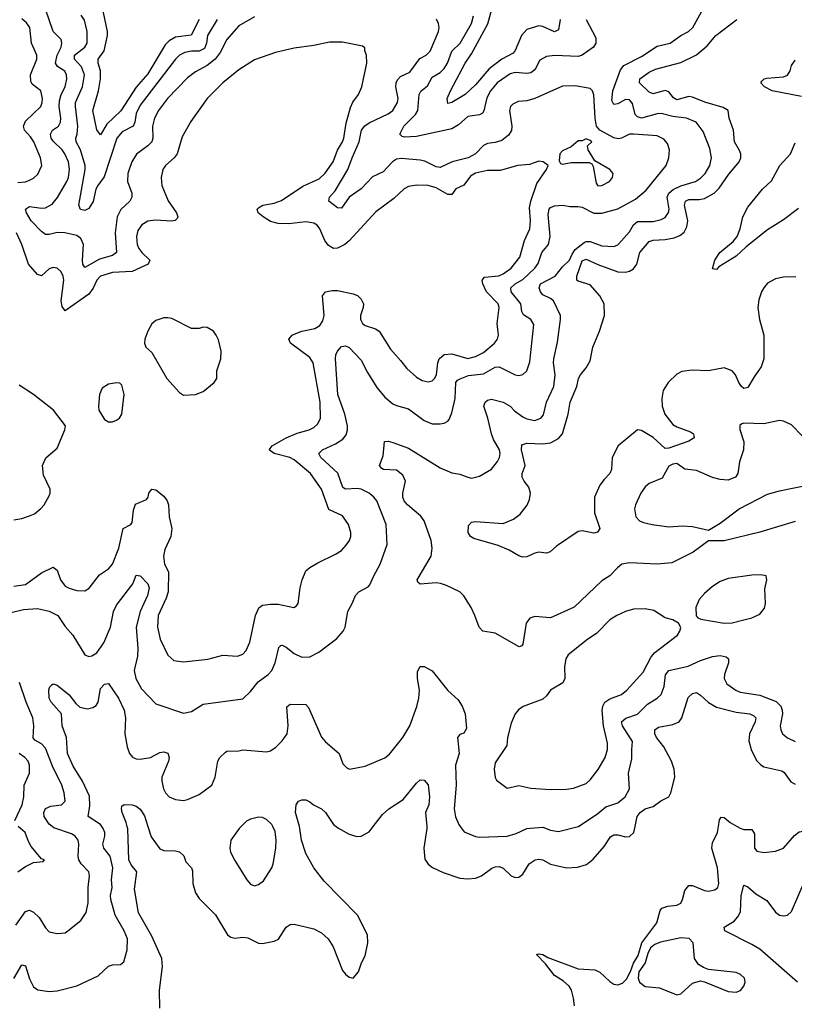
# Model space of a CAD drawing. Header units: inches. Extents: x 1834610 to 2027685, y 642842 to 774116.
# Tile 547 of 632: x 1980940 to 1984865, y 739098 to 744090. Entities that reach past the tile are written whole.
import ezdxf

# ---------------------------------------------------------------- set-up
doc = ezdxf.new("R2010")
doc.units = ezdxf.units.IN
doc.header["$MEASUREMENT"] = 0
doc.layers.add('B9783', color=7, linetype='Continuous')
doc.layers.add('B9784', color=7, linetype='Continuous')

msp = doc.modelspace()

# ---------------------------------------------------------------- linework, layer by layer
at = {"layer": 'B9783', "color": 5}
for points, elevation in [([(1980910, 739229.2), (1980950, 739298), (1980970, 739292.7), (1980990, 739227), (1981010, 739187.4), (1981032.3, 739172.3), (1981090, 739163.9), (1981130, 739167.2), (1981230, 739191.5), (1981336.9, 739243.1), (1981390, 739291.6), (1981410, 739298.3), (1981450, 739300.4), (1981466.9, 739313.1), (1981485, 739375), (1981485.4, 739430), (1981469.3, 739470), (1981423.6, 739550), (1981401.9, 739630), (1981399.9, 739650), (1981408.2, 739690), (1981404.6, 739730), (1981412.1, 739790), (1981398.1, 739850), (1981365.5, 739890), (1981361.6, 739910), (1981371, 739950), (1981370.5, 739970), (1981363.4, 739990), (1981356.3, 740000)], 440), ([(1980920.8, 739499.2), (1980970, 739568.8), (1980990, 739575.8), (1981010, 739565.5), (1981038.9, 739538.9), (1981070, 739486), (1981090, 739466), (1981130, 739457.4), (1981170, 739460.9), (1981183.6, 739470), (1981250, 739523.1), (1981276.9, 739563.1), (1981287.5, 739612.5), (1981287, 739690), (1981293.7, 739750), (1981289.8, 739770), (1981250.9, 739810.9), (1981239.5, 739830), (1981235.4, 739850), (1981239.3, 739910), (1981236.3, 739930), (1981220.8, 739950), (1981201.6, 739961.6), (1981112.8, 739992.8), (1981104.2, 740000)], 460), ([(1980930, 739770.2), (1980970, 739797.3), (1981010, 739816.4), (1981058, 739822), (1981066, 739830), (1981050, 739835.3), (1980997.9, 739897.9), (1980983.8, 739923.8), (1980968.2, 739970), (1980932.3, 740000)], 480), ([(1981650, 739078), (1981648.7, 739170), (1981663, 739290), (1981660.4, 739330), (1981610, 739443.1), (1981542.1, 739562.1), (1981521.7, 739681.6), (1981534, 739770), (1981504.7, 739804.7), (1981492.4, 739830), (1981487.8, 739987.8), (1981484.9, 740000)], 420), ([(1981589.9, 740000), (1981606.7, 739946.7), (1981650, 739887.1), (1981670, 739877.8), (1981730, 739876.3), (1981750, 739871.3), (1981771.2, 739851.2), (1981781.2, 739821.2), (1981810, 739790.4), (1981815.4, 739775.4), (1981817.2, 739710), (1981830, 739663.1), (1981850, 739635.2), (1981932.4, 739552.4), (1981993.4, 739450), (1982010, 739438.6), (1982030, 739434.3), (1982070, 739438.1), (1982095.5, 739435.5), (1982150, 739407.6), (1982170, 739406.7), (1982230, 739418.9), (1982251.6, 739428.4), (1982289.6, 739490), (1982310, 739502.4), (1982330, 739504.9), (1982430, 739481.5), (1982470, 739460.3), (1982503.1, 739430), (1982528.4, 739390), (1982575.5, 739270), (1982590, 739250.7), (1982610, 739236), (1982630, 739231), (1982656.6, 739263.4), (1982671.5, 739308.5), (1982690, 739344.7), (1982704.7, 739410), (1982702, 739450), (1982651.1, 739550), (1982482.9, 739722.9), (1982430, 739789.8), (1982390, 739863), (1982367.9, 739930), (1982360.2, 739990), (1982357.4, 740000)], 420), ([(1982062.1, 740000), (1982051.4, 739990), (1982010.2, 739930), (1982004.4, 739890), (1982008.9, 739870), (1982030, 739827.7), (1982090.3, 739730), (1982110, 739707), (1982130, 739698.7), (1982150, 739705.7), (1982175.5, 739724.5), (1982216.9, 739790), (1982224.2, 739810), (1982237.1, 739890), (1982239, 739930), (1982234.7, 739974.7), (1982222.2, 740000)], 440), ([(1982542.9, 740000), (1982552.4, 739992.4), (1982610, 739960.3), (1982649.1, 739949.1), (1982670, 739950.3), (1982710, 739972.7), (1982731.2, 740000)], 420), ([(1983002.4, 740000), (1983003.2, 739990), (1982987.7, 739890), (1982993.3, 739833.3), (1983009.3, 739809.3), (1983032.1, 739792.1), (1983085.7, 739765.7), (1983170, 739737.6), (1983210, 739734), (1983250, 739738), (1983280.5, 739750), (1983332, 739788), (1983350, 739795.9), (1983370, 739797.1), (1983390, 739788.3), (1983430, 739749.4), (1983450, 739740.9), (1983470, 739743.2), (1983490, 739758.6), (1983520.7, 739810), (1983551.2, 739831.2), (1983570, 739834.5), (1983590, 739830.2), (1983630, 739809.4), (1983710, 739789.4), (1983766.2, 739793.9), (1983812.8, 739807.2), (1983846.2, 739833.8), (1983901.2, 739898.8), (1983933, 739947), (1983950, 739957.5), (1983970, 739957.1), (1984010, 739947.1), (1984030.6, 739949.4), (1984052.2, 739970), (1984058.3, 740000)], 420), ([(1983172.7, 740000), (1983192.9, 739972.9), (1983250, 739949), (1983270, 739945.2), (1983410, 739950.2), (1983455.8, 739964.2), (1983510, 739989.2), (1983528.2, 739991.8), (1983590, 739996.9), (1983630, 739981.3), (1983670, 739974.4), (1983770, 739999.2), (1983771.2, 740000)], 440), ([(1983750.7, 739090), (1983746.6, 739130), (1983736.5, 739170), (1983724.5, 739190), (1983695.2, 739215.2), (1983650, 739244.4), (1983604.1, 739304.1), (1983558.4, 739350), (1983570, 739354.2), (1983590, 739351.4), (1983615.8, 739335.7), (1983770, 739278.6), (1983853.5, 739273.5), (1983880.3, 739260.3), (1983930, 739213.2), (1983950, 739201.1), (1983970, 739196.5), (1983994.7, 739205.3), (1984014.3, 739225.7), (1984035.8, 739264.2), (1984050, 739306.8), (1984074.5, 739345.5), (1984092.3, 739410), (1984168.3, 739511.7), (1984185.4, 739574.6), (1984193.9, 739586.1), (1984224, 739596), (1984270, 739600.7), (1984289.8, 739610.2), (1984299.3, 739630), (1984310, 739674.9), (1984330, 739700.2), (1984350, 739700.7), (1984410, 739674.5), (1984430, 739672.1), (1984461.6, 739678.4), (1984477.4, 739690), (1984482.4, 739710), (1984475.3, 739790), (1984447, 739890), (1984450, 739916.5), (1984475.8, 739970), (1984480.9, 740000)], 380), ([(1984575.7, 740000), (1984590, 739992), (1984610, 739984.2), (1984650, 739983.7), (1984663.2, 739963.2), (1984663.2, 739890), (1984675.1, 739875.1), (1984710, 739867.2), (1984770, 739875.2), (1984810, 739890.3), (1984865.9, 739954.1), (1984890, 739972.5), (1984910, 739975.3), (1984930, 739970.9), (1984970, 739952.8), (1985010, 739954.6), (1985070, 739977), (1985109.8, 740000)], 380), ([(1984880.7, 739210), (1984690, 739376.9), (1984650, 739401.5), (1984512.8, 739470), (1984509.6, 739490), (1984559.7, 739520.3), (1984578.8, 739541.2), (1984592.3, 739567.7), (1984596, 739650), (1984610, 739702.4), (1984630, 739694), (1984670, 739658.6), (1984725.3, 739625.3), (1984770, 739564.9), (1984790, 739550.4), (1984810, 739547.2), (1984830, 739550.4), (1984851.4, 739568.6), (1984947.5, 739792.4)], 360)]:
    msp.add_lwpolyline(points, dxfattribs=dict(at, elevation=elevation))
at = {"layer": 'B9783', "color": 5, "elevation": 380}
msp.add_lwpolyline([(1984290, 739435.4), (1984186.5, 739413.5), (1984158.5, 739401.5), (1984136.3, 739383.7), (1984123.4, 739356.6), (1984110, 739309.3), (1984077.6, 739262.4), (1984074, 739230), (1984080.3, 739210), (1984110, 739188.4), (1984182, 739182), (1984270, 739146.4), (1984290, 739150.6), (1984350, 739204.9), (1984390, 739216.4), (1984410, 739212.7), (1984530, 739163.9), (1984570, 739160.2), (1984591.6, 739168.4), (1984609.6, 739190), (1984615.8, 739210), (1984613.3, 739230), (1984592, 739250), (1984570, 739259.2), (1984430, 739275.4), (1984404.1, 739284.1), (1984379.8, 739299.8), (1984358.5, 739330), (1984352.1, 739410), (1984331.8, 739431.8)], close=True, dxfattribs=at)
at = {"layer": 'B9784', "color": 5}
for points, elevation in [([(1981849.2, 744090), (1981809.1, 744010.9), (1981730, 744000.7), (1981698.1, 743981.9), (1981677.6, 743962.4), (1981590, 743815.9), (1981530, 743748.4), (1981452.4, 743627.6), (1981380.6, 743559.4), (1981350, 743506.2), (1981330, 743531.8), (1981310.9, 743630), (1981338.5, 743730), (1981349.5, 743790), (1981349.1, 743830), (1981337.1, 743870), (1981337.5, 743890), (1981368.7, 743931.3), (1981385.5, 744010), (1981385, 744030), (1981358.4, 744158.4)], 420), ([(1983678.3, 744090), (1983670, 744037.6), (1983650, 744028.6), (1983590, 744055.6), (1983570, 744058.6), (1983510, 744039.5), (1983482.3, 744010), (1983450, 743932.8), (1983439.8, 743920.2), (1983382.9, 743890), (1983319.6, 743840.4), (1983250, 743759.9), (1983198, 743710), (1983130, 743669.7), (1983110, 743665.2), (1983106, 743690), (1983122.3, 743730), (1983197, 743870), (1983230, 743917.4), (1983311.8, 744068.2), (1983338.1, 744161.9)], 420), ([(1982130, 744104.4), (1982050, 744059.3), (1981989.4, 743990), (1981956.1, 743923.9), (1981930.4, 743889.6), (1981890, 743857.4), (1981830, 743825.2), (1981790, 743795.2), (1981689.4, 743690), (1981643.2, 743630), (1981622.2, 743590), (1981613.4, 743550), (1981614.6, 743490), (1981609, 743471), (1981590, 743450.7), (1981531.5, 743408.5), (1981508.3, 743370), (1981494.2, 743330), (1981488.4, 743310), (1981486.3, 743270), (1981507.5, 743210), (1981508.3, 743190), (1981497.6, 743170), (1981451.9, 743128.1), (1981434.2, 743090), (1981423.8, 743010), (1981430.7, 742909.3), (1981410, 742894.8), (1981344, 742876), (1981270, 742833.7), (1981260.6, 742850), (1981257.3, 742870), (1981262.4, 742950), (1981250, 742980.2), (1981230, 742995.8), (1981169.3, 743009.3), (1981130, 743010.8), (1981090, 743000.2), (1981070, 743000.7), (1981050, 743015.4), (1980997.9, 743070), (1980973.7, 743110), (1980969.8, 743130), (1980990, 743143.2), (1981050, 743133.6), (1981070, 743136.4), (1981104.9, 743155.1), (1981131.8, 743188.2), (1981178.5, 743270), (1981187.3, 743290), (1981192.8, 743330), (1981187.1, 743370), (1981168.8, 743410), (1981155.2, 743430), (1981110, 743473.8), (1981099.1, 743490), (1981096.1, 743510), (1981105.8, 743530), (1981136.8, 743550), (1981146.3, 743570), (1981148, 743590), (1981139.5, 743650), (1981141.5, 743678.5), (1981149.5, 743710), (1981170.4, 743750), (1981179, 743790), (1981177.3, 743810), (1981168.4, 743828.4), (1981131.8, 743851.8), (1981121.3, 743870), (1981129.1, 743910), (1981149.3, 743950), (1981154.1, 743970), (1981150.7, 743990), (1981109.9, 744029.9), (1981070, 744142.4)], 460), ([(1981940.3, 744090), (1981891, 744010), (1981887, 743970), (1981876.8, 743943.2), (1981850, 743929.6), (1981810, 743929.9), (1981777, 743923), (1981750.4, 743909.6), (1981730, 743890.5), (1981550, 743656.5), (1981530, 743613.5), (1981523.3, 743570), (1981515.1, 743550), (1981459, 743521), (1981431.5, 743490), (1981367.6, 743292.4), (1981335, 743250), (1981325.8, 743230), (1981312.7, 743167.3), (1981290, 743133.3), (1981270, 743122.5), (1981247.7, 743127.7), (1981239.5, 743150), (1981271.3, 743330), (1981271, 743350), (1981248.8, 743430), (1981226.7, 743470), (1981223.7, 743490), (1981231.2, 743510), (1981235.2, 743550), (1981223.1, 743650), (1981223.2, 743670), (1981258.7, 743750), (1981268.3, 743810), (1981253.8, 743850), (1981217.5, 743890), (1981218.1, 743910), (1981269.2, 743950), (1981281.3, 743970), (1981281.7, 744030), (1981267.8, 744087.8), (1981252.1, 744112.1)], 440), ([(1984870, 741546), (1984690, 741491.8), (1984510, 741448.5), (1984430, 741447.3), (1984352.2, 741390), (1984244.5, 741335.5), (1984170.2, 741329.8), (1984030, 741336.2), (1983991.1, 741328.9), (1983968.5, 741311.5), (1983930, 741269.7), (1983890, 741245.1), (1983750, 741112.1), (1983630, 741058), (1983550, 741064.5), (1983524.5, 741055.5), (1983507.1, 741030), (1983490, 740924), (1983484.4, 740915.6), (1983470.3, 740909.7), (1983350, 740979.8), (1983286, 740990), (1983267.8, 741010), (1983246.9, 741070), (1983226.9, 741110), (1983190, 741169.4), (1983170, 741189.3), (1983102, 741222), (1983071.8, 741231.8), (1983050, 741234.6), (1982970, 741228.9), (1982957.6, 741237.6), (1982954.3, 741250), (1983024.8, 741370), (1983030.6, 741410), (1983024.1, 741450), (1982989.4, 741550), (1982972.4, 741572.4), (1982904.9, 741630), (1982888, 741650), (1982881.2, 741670), (1982880.7, 741690), (1982894.6, 741750), (1982881.1, 741781.1), (1982850, 741806.1), (1982784, 741810), (1982774.7, 741814.7), (1982763.6, 741830), (1982781.7, 741878.3), (1982788.1, 741951.9), (1982807, 741953), (1982830, 741947.1), (1982910, 741917.8), (1983070, 741818), (1983130, 741792.6), (1983170, 741785.2), (1983210, 741770.3), (1983230, 741766.3), (1983270, 741774.9), (1983330, 741811.7), (1983360.3, 741850), (1983370.7, 741870), (1983374.2, 741890), (1983370.6, 741910), (1983341, 741961), (1983329.9, 741989.9), (1983312.3, 742070), (1983291.2, 742130), (1983298.8, 742150), (1983310, 742161.2), (1983330, 742166.2), (1983390, 742151), (1983425.7, 742130), (1983447, 742107), (1983490, 742076.5), (1983510, 742066.2), (1983550, 742058), (1983580.5, 742070), (1983593.8, 742086.2), (1983609.8, 742150), (1983646.8, 742230), (1983653.4, 742290), (1983645.3, 742350), (1983646.7, 742370), (1983664.5, 742455.5), (1983680.9, 742570), (1983679.6, 742590), (1983644.1, 742664), (1983630, 742676.3), (1983590, 742695.3), (1983578.8, 742710), (1983571.4, 742730), (1983579.3, 742750), (1983652.9, 742790), (1983690, 742836.5), (1983726.2, 742870), (1983738.6, 742901.4), (1983754.4, 742925.6), (1983799.6, 742960.4), (1983810, 742965.6), (1983830, 742965.6), (1983890, 742943.2), (1983950, 742939.3), (1983970, 742947.6), (1983990, 742968.1), (1984030, 743013.6), (1984049.9, 743050.1), (1984070, 743067.1), (1984150, 743066.8), (1984190, 743076.8), (1984210, 743087.8), (1984228.1, 743111.9), (1984230.4, 743130), (1984220.1, 743190), (1984228.8, 743211.2), (1984251.4, 743228.6), (1984290, 743247.9), (1984363.6, 743270), (1984390, 743285.6), (1984413.8, 743310), (1984436.8, 743350), (1984445.8, 743390), (1984437.4, 743437.4), (1984403.8, 743523.8), (1984368.2, 743570), (1984318.4, 743590), (1984250, 743599.4), (1984190, 743614), (1984170, 743613.2), (1984090, 743590.4), (1984070, 743596.8), (1984059, 743610), (1984044.7, 743664.7), (1984030, 743683.2), (1984010, 743685.2), (1983970, 743663.7), (1983950, 743659.8), (1983940.4, 743680.4), (1983944.9, 743730), (1983983.7, 743836.3), (1984001.9, 743858.1), (1984090, 743903.8), (1984170, 743954.8), (1984235.4, 743970), (1984290, 744009.5), (1984329.7, 744030), (1984350.8, 744050), (1984394.8, 744130)], 440), ([(1983810.2, 744090.2), (1983858.6, 743998.6), (1983858.8, 743970), (1983848.1, 743950), (1983790.2, 743910), (1983770, 743903.6), (1983650.9, 743909.1), (1983610, 743903.5), (1983575.7, 743884.3), (1983550, 743834.8), (1983530, 743820.6), (1983510, 743817.2), (1983450, 743822.6), (1983424.9, 743815.1), (1983359.8, 743770), (1983325.5, 743730), (1983306.8, 743693.2), (1983292.3, 743627.7), (1983284.4, 743615.6), (1983270, 743607.6), (1983210, 743598.3), (1983163.3, 743556.7), (1983130, 743535.7), (1982950, 743496.9), (1982890, 743494.9), (1982877.7, 743497.7), (1982865.7, 743510), (1982886.7, 743550), (1982945.8, 743610), (1982958, 743630), (1982964.7, 743710), (1982972.9, 743727.1), (1983006.2, 743753.8), (1983030, 743798.5), (1983070, 743821.9), (1983090, 743842.8), (1983107.4, 743870), (1983128.9, 743930), (1983171.4, 743970), (1983228.8, 744070), (1983238.8, 744110)], 440), ([(1980790, 741059), (1980959.8, 741099.8), (1981030, 741105), (1981090, 741091.8), (1981132.6, 741070), (1981170, 741012.9), (1981209.4, 740970), (1981269.3, 740869.3), (1981290, 740861.5), (1981305.5, 740865.5), (1981330, 740879.6), (1981365.8, 740930), (1981399.9, 741010), (1981415.7, 741090), (1981430, 741122), (1981512.6, 741230), (1981530, 741273), (1981550, 741270.4), (1981590, 741230.4), (1981596, 741210), (1981587.8, 741170), (1981549.6, 741090), (1981530.6, 741010), (1981538.4, 740901.6), (1981536.9, 740863.1), (1981520.6, 740790), (1981527.7, 740750), (1981556.7, 740696.7), (1981630, 740620.8), (1981770, 740574), (1981810, 740583.1), (1981870, 740619.6), (1982070, 740646), (1982110, 740683.7), (1982147.8, 740732.2), (1982199.8, 740770), (1982217.1, 740790), (1982234.6, 740830), (1982253.4, 740906.6), (1982263.5, 740916.5), (1982270, 740918.9), (1982290, 740909.1), (1982330, 740876.2), (1982370, 740857.5), (1982410, 740859.7), (1982455.8, 740884.1), (1982546.5, 740953.5), (1982579.6, 740990), (1982589.7, 741010.3), (1982602.6, 741090), (1982627.1, 741132.9), (1982641.7, 741170), (1982658, 741190), (1982705.2, 741214.8), (1982714.9, 741225.1), (1982733.6, 741270), (1982766.4, 741330), (1982802.6, 741430), (1982797.6, 741530), (1982749.8, 741650), (1982734, 741670), (1982710, 741688.9), (1982670, 741709.1), (1982650, 741713.2), (1982590, 741709.1), (1982577.4, 741717.4), (1982551.3, 741791.3), (1982465.7, 741870), (1982455.1, 741890), (1982475.1, 741910), (1982540, 741940), (1982577.3, 741962.7), (1982594.6, 741985.4), (1982601.6, 742010), (1982601.4, 742030), (1982586.7, 742090), (1982551.8, 742190), (1982540.3, 742370), (1982541.7, 742390), (1982550.9, 742409.1), (1982570, 742432.7), (1982590, 742435.8), (1982610, 742427.4), (1982670, 742363.5), (1982701.8, 742301.8), (1982750, 742224.9), (1982790, 742175.5), (1982830, 742143.2), (1982850, 742133.2), (1982910, 742117.8), (1982990, 742057.7), (1983030, 742041.8), (1983070, 742040.2), (1983090, 742044), (1983110, 742053.7), (1983116.8, 742063.2), (1983130, 742096.3), (1983146.7, 742170), (1983149.9, 742250.1), (1983158.4, 742261.6), (1983171.4, 742268.6), (1983214.3, 742285.7), (1983290, 742295.1), (1983350, 742327.6), (1983369.4, 742329.4), (1983450, 742290.2), (1983470, 742286.7), (1983490, 742290.3), (1983510, 742310.4), (1983525.4, 742354.6), (1983544.9, 742544.9), (1983530.8, 742570), (1983493.3, 742593.3), (1983485.2, 742610), (1983479.6, 742650), (1983431.1, 742710), (1983429.2, 742730), (1983451.4, 742750), (1983490, 742773.1), (1983549.4, 742830), (1983567, 742853), (1983586.5, 742910), (1983618.7, 742950), (1983627.1, 742990), (1983617.5, 743102.6), (1983623.1, 743130), (1983630, 743138.5), (1983650, 743145.5), (1983690, 743150.3), (1983730, 743142), (1983770, 743143.5), (1983790, 743139.1), (1983850, 743109.4), (1983890, 743108.5), (1983970, 743130.2), (1984059.7, 743180.3), (1984114.8, 743225.2), (1984215, 743350), (1984229, 743390), (1984232.3, 743430), (1984222.4, 743462.4), (1984204.3, 743484.3), (1984170, 743501.4), (1984050, 743509.1), (1984030, 743509), (1983990, 743489.9), (1983973.3, 743486.6), (1983950, 743491.6), (1983878.8, 743530), (1983862.3, 743550), (1983855.6, 743590), (1983850, 743708.7), (1983842.6, 743730), (1983830, 743740.4), (1983755.2, 743755.2), (1983690, 743752.2), (1983550, 743689.9), (1983510, 743679.1), (1983465.3, 743674.7), (1983438, 743662), (1983427.1, 743650), (1983422, 743630), (1983434.1, 743550), (1983431.4, 743528.6), (1983416.3, 743503.7), (1983382.4, 743477.6), (1983350, 743467.3), (1983310, 743462), (1983290, 743452.1), (1983249.1, 743410), (1983212.8, 743390), (1983130.7, 743369.3), (1983070, 743340.5), (1983050, 743344.2), (1982992.3, 743372.3), (1982970, 743377.6), (1982874, 743386), (1982850, 743382), (1982829.2, 743370), (1982781.4, 743318.6), (1982727.2, 743292.8), (1982670, 743232), (1982610.2, 743190), (1982570, 743134), (1982550, 743135.3), (1982505.6, 743170), (1982509.6, 743190), (1982537.9, 743222.2), (1982603.2, 743330), (1982624.1, 743390), (1982660.1, 743470), (1982671.9, 743530), (1982688.1, 743551.9), (1982710, 743567.2), (1982807.7, 743612.3), (1982830.3, 743629.7), (1982853.5, 743670), (1982857.5, 743690), (1982845.5, 743750), (1982847.3, 743770), (1982854.6, 743785.4), (1982870, 743801.8), (1982916.3, 743823.7), (1982967.6, 743892.4), (1982998.9, 743910), (1983019.8, 743930), (1983062.7, 744030), (1983065.4, 744050), (1983062, 744070), (1983051.9, 744091.9)], 460), ([(1980930, 743264), (1980970, 743268.4), (1980990, 743276.1), (1981010, 743286.5), (1981032.5, 743307.5), (1981052.7, 743350), (1981044.6, 743390), (1981011, 743470), (1980995.3, 743495.3), (1980964.7, 743530), (1980958.6, 743550), (1980970, 743575.1), (1981046.4, 743650), (1981054.4, 743670), (1981056.1, 743690), (1981046.3, 743730), (1981003.4, 743763.4), (1980995.8, 743775.8), (1980994, 743810), (1981026.3, 743890), (1981026.8, 743910), (1980999.1, 743970), (1980990.6, 744050), (1980974.6, 744074.6), (1980950, 744093.7)], 480), ([(1984873.4, 742786.6), (1984810, 742784.5), (1984770, 742776.4), (1984730, 742754.3), (1984710.3, 742730), (1984698.7, 742710), (1984685.3, 742670), (1984680.3, 742630), (1984687.9, 742570), (1984711.1, 742490), (1984710.8, 742370), (1984697, 742330), (1984660.9, 742279.1), (1984630, 742225.1), (1984610, 742219.8), (1984597.4, 742230), (1984583.2, 742250), (1984567.9, 742290), (1984550.8, 742310), (1984510, 742324.2), (1984430, 742310.5), (1984347.1, 742312.9), (1984294.3, 742305.7), (1984270, 742293.3), (1984225.3, 742250), (1984200.8, 742210), (1984193, 742170), (1984195.3, 742130), (1984208.3, 742090), (1984250, 742037.6), (1984270, 742025), (1984339.6, 741999.6), (1984354, 741990), (1984358.4, 741970), (1984330, 741953.7), (1984230, 741917.5), (1984210, 741916.5), (1984150, 741972.5), (1984090, 742007.3), (1984070, 742009.8), (1983972.9, 741930), (1983942.7, 741870), (1983938.2, 741810), (1983931.1, 741790), (1983900.8, 741759.2), (1983879.7, 741730), (1983853.2, 741670), (1983852.5, 741590), (1983879, 741510), (1983867.9, 741492.1), (1983850, 741487.1), (1983790, 741498.7), (1983770, 741495), (1983659.3, 741420.7), (1983628.3, 741391.7), (1983610, 741384.5), (1983570, 741389.7), (1983550, 741385.4), (1983510, 741367.3), (1983490, 741365.4), (1983470, 741371.1), (1983419.9, 741399.9), (1983364.3, 741424.3), (1983240.4, 741460.4), (1983224.7, 741470), (1983212.9, 741490), (1983214.8, 741525.2), (1983230, 741542), (1983250, 741545.6), (1983390, 741535.7), (1983442.8, 741557.2), (1983476.7, 741583.3), (1983510.9, 741629.1), (1983522.7, 741657.3), (1983528.1, 741690), (1983520.4, 741720.3), (1983495.9, 741750), (1983485.7, 741770), (1983486.8, 741790), (1983501.5, 741830), (1983483.4, 741910), (1983484.9, 741935.1), (1983510, 741942.5), (1983590, 741940.4), (1983630, 741944.8), (1983670, 741967.2), (1983690, 741990.3), (1983719, 742090), (1983730, 742150.4), (1983763.1, 742230), (1983771.9, 742270), (1983780.9, 742290), (1983810, 742324.4), (1983830, 742360.3), (1983844.1, 742430), (1983878.1, 742510), (1983902.8, 742590), (1983900.9, 742650), (1983880.2, 742690), (1983830, 742745.3), (1983770, 742764.1), (1983762.6, 742770), (1983763.1, 742790), (1983790, 742867.1), (1983810, 742876.2), (1983870, 742848.7), (1983970, 742812.2), (1984010, 742810.1), (1984030, 742815), (1984050, 742826.4), (1984066.8, 742850), (1984082.3, 742910), (1984130, 742965), (1984150, 742972.3), (1984210, 742974.7), (1984256.2, 742983.8), (1984284.7, 742995.3), (1984307, 743013), (1984320.9, 743039.1), (1984325.4, 743070), (1984308.8, 743150), (1984313.2, 743170), (1984330, 743178.6), (1984382.3, 743177.7), (1984410, 743182.9), (1984458.3, 743210), (1984484.3, 743235.7), (1984532.5, 743307.4), (1984571.2, 743350), (1984586, 743370), (1984593.7, 743390), (1984593.4, 743410), (1984587.2, 743427.2), (1984561.4, 743470), (1984556.9, 743530), (1984535.2, 743590), (1984529.8, 743630), (1984504.9, 743644.9), (1984412.4, 743672.4), (1984350, 743697.8), (1984330, 743699.9), (1984270, 743684.2), (1984253.1, 743693.1), (1984230, 743723.7), (1984211, 743731), (1984150, 743713.3), (1984130, 743721.8), (1984079.8, 743770), (1984083.1, 743790), (1984130, 743823.5), (1984161.2, 743838.8), (1984290, 743872.4), (1984368.9, 743911.1), (1984423.3, 743956.7), (1984466.9, 744010), (1984574.6, 744090)], 420), ([(1980910, 741217.2), (1980970, 741226.6), (1981050, 741286.4), (1981110, 741315), (1981130, 741299.3), (1981147.1, 741250), (1981170, 741218.2), (1981190, 741207.5), (1981230, 741195.8), (1981270, 741195.2), (1981292, 741208), (1981344.6, 741275.4), (1981390, 741306.5), (1981410, 741329.1), (1981442, 741410), (1981464.4, 741510), (1981503.6, 741530), (1981510, 741540.7), (1981516, 741604), (1981527, 741633), (1981582.6, 741657.4), (1981591.2, 741670), (1981595.1, 741690), (1981610, 741710.4), (1981630, 741707.2), (1981670, 741674.5), (1981687.2, 741650), (1981693.8, 741630), (1981697, 741570), (1981710.8, 741510), (1981705.1, 741470), (1981675.9, 741404), (1981668.4, 741370), (1981673.1, 741330), (1981694.5, 741290), (1981691.5, 741190), (1981682.7, 741157.3), (1981641, 741070), (1981638.1, 741010), (1981651.8, 740950), (1981690, 740868.5), (1981721.3, 740841.3), (1981770, 740833.6), (1981892.4, 740847.6), (1981970, 740867.9), (1982042.8, 740862.8), (1982070, 740874), (1982088.2, 740891.8), (1982105.6, 740934.4), (1982134.1, 741070), (1982151.1, 741108.9), (1982170, 741121), (1982210, 741126.3), (1982250, 741126.2), (1982329.6, 741110.3), (1982342.3, 741117.7), (1982351.1, 741130), (1982361.4, 741210), (1982371.9, 741250), (1982390, 741295.3), (1982410, 741312.7), (1982450, 741335.6), (1982540.5, 741379.5), (1982570, 741399.5), (1982594.2, 741425.8), (1982611.1, 741450), (1982617.6, 741470), (1982618.2, 741490), (1982605.8, 741530), (1982575, 741575), (1982507.2, 741607.2), (1982470, 741709.8), (1982412.8, 741790), (1982330, 741859), (1982309.5, 741869.5), (1982229.4, 741890), (1982204.2, 741910), (1982219.7, 741930), (1982290, 741970.6), (1982346.1, 741993.9), (1982406.3, 742010), (1982430, 742022.7), (1982450, 742041.5), (1982463.7, 742070), (1982463, 742150), (1982427.8, 742350), (1982410, 742376.5), (1982312.8, 742450), (1982303.1, 742470), (1982320.4, 742490), (1982330, 742494.8), (1982370, 742510.1), (1982436, 742524), (1982460.2, 742539.8), (1982476.5, 742563.5), (1982482.9, 742590), (1982475, 742690), (1982490, 742710.2), (1982523.2, 742716.8), (1982550, 742716.4), (1982630, 742699.5), (1982650.9, 742690.9), (1982670, 742673.8), (1982681.5, 742650), (1982680.5, 742630), (1982667.1, 742590), (1982667, 742570), (1982677.2, 742550), (1982690, 742539.8), (1982742.5, 742522.6), (1982761.7, 742510), (1982818.9, 742418.9), (1982870, 742362.9), (1982900.9, 742320.9), (1982950, 742277.6), (1982980, 742260), (1983010, 742253.7), (1983030, 742259.3), (1983041.1, 742270), (1983051.4, 742288.6), (1983058.5, 742350), (1983065.1, 742370), (1983090, 742393.3), (1983130, 742396.1), (1983210, 742372.8), (1983250, 742382.1), (1983290, 742401.9), (1983346.6, 742450), (1983361, 742470), (1983366.2, 742490), (1983360.2, 742550), (1983369.9, 742630), (1983363.7, 742650), (1983305.3, 742710), (1983285.9, 742750), (1983282.8, 742770), (1983296, 742784), (1983368.4, 742791.6), (1983390, 742800.6), (1983430, 742830.9), (1983474.8, 742885.2), (1983498.1, 742970), (1983524.3, 743030), (1983528.7, 743071.3), (1983523.9, 743136.1), (1983529.9, 743170), (1983560.6, 743259.4), (1983609.6, 743330), (1983617.2, 743350), (1983593.2, 743370), (1983570, 743371.9), (1983523.8, 743356.2), (1983464, 743350), (1983374.1, 743325.9), (1983310, 743324.7), (1983250, 743311.1), (1983223.7, 743296.3), (1983190, 743251.4), (1983150, 743232.2), (1983130, 743204), (1983110, 743202.8), (1983050, 743237.1), (1983010, 743249.9), (1982950, 743251.7), (1982910, 743243.7), (1982887.7, 743232.3), (1982836.1, 743183.9), (1982744.2, 743115.8), (1982610, 742969), (1982588, 742950), (1982550, 742931.9), (1982530, 742930.6), (1982505.1, 742945.1), (1982486.6, 742970), (1982461.4, 743030), (1982447.8, 743047.8), (1982430, 743059.1), (1982390, 743065), (1982304.4, 743055.6), (1982250, 743057.2), (1982210, 743067.3), (1982172.9, 743090), (1982148.5, 743110), (1982143.1, 743130), (1982150, 743136.1), (1982172.3, 743150), (1982230, 743160.1), (1982267.3, 743172.7), (1982374.6, 743245.4), (1982457.2, 743282.8), (1982488.1, 743311.9), (1982528.3, 743370), (1982551.1, 743428.9), (1982576.3, 743470), (1982582.9, 743490), (1982594.6, 743565.4), (1982615.4, 743644.6), (1982628, 743672), (1982657.4, 743710), (1982673.3, 743750), (1982699.5, 743870), (1982697.2, 743910), (1982688, 743932), (1982688, 743948), (1982676.4, 743956.4), (1982576.3, 743976.3), (1982510, 743976.4), (1982430, 743958.9), (1982330, 743945.5), (1982236.9, 743923.1), (1982130, 743887.1), (1982050, 743835.5), (1981969.7, 743770.3), (1981890.1, 743689.9), (1981806.5, 743573.5), (1981763.5, 743496.5), (1981737.7, 743410), (1981722.6, 743390), (1981678, 743350), (1981665.7, 743330), (1981656.8, 743290), (1981659.3, 743250), (1981692.1, 743172.1), (1981733.7, 743110), (1981742, 743090), (1981738.5, 743081.5), (1981728.2, 743071.8), (1981710.8, 743069.2), (1981627.2, 743072.8), (1981590, 743068.3), (1981558.6, 743050), (1981538.6, 743021.4), (1981531.7, 742990), (1981535.7, 742950), (1981542.8, 742930), (1981558, 742910), (1981598.8, 742870), (1981591.5, 742850), (1981510, 742813.2), (1981410, 742808), (1981350.1, 742789.9), (1981330, 742768.9), (1981311.6, 742728.4), (1981290, 742698.7), (1981170, 742614.2), (1981155.7, 742635.7), (1981150, 742665.2), (1981163, 742770), (1981160.2, 742790), (1981150, 742811.1), (1981130.4, 742830.4), (1981110, 742833.6), (1981090, 742826.6), (1981050, 742791.5), (1981030, 742797.8), (1980984.1, 742850), (1980949.9, 742949.9), (1980924.1, 743010)], 480), ([(1984901, 743701), (1984752.8, 743730), (1984713.7, 743750), (1984695.6, 743770), (1984701.3, 743778.7), (1984712.3, 743790), (1984725.8, 743794.2), (1984810, 743799.5), (1984830, 743809.4), (1984843.4, 743830), (1984850, 743857.1), (1984870, 743884.4)], 380), ([(1984886.6, 743133.4), (1984810, 743075), (1984730, 743025), (1984621.7, 742938.3), (1984570, 742890.8), (1984483, 742837), (1984470, 742824.2), (1984450, 742826), (1984462.6, 742870), (1984487.1, 742910), (1984554.7, 742965.3), (1984575.1, 742990), (1984590.7, 743029.3), (1984604.8, 743090), (1984630, 743139), (1984703.2, 743230), (1984750, 743273), (1984792.4, 743350), (1984846.3, 743410), (1984870, 743465.7)], 380), ([(1980910, 741553.6), (1980950, 741560.9), (1980990, 741574.6), (1981014.6, 741585.4), (1981047.8, 741612.2), (1981063.5, 741630), (1981090, 741676.3), (1981094.8, 741690), (1981093.5, 741710), (1981061.1, 741781.1), (1981055.6, 741830), (1981071.7, 741868.4), (1981130, 741917.1), (1981168.7, 742010), (1981172.8, 742030), (1981112, 742110), (1981010.5, 742190.5), (1980937, 742237)], 520), ([(1984961.6, 741921.6), (1984850, 742035.3), (1984810, 742055.1), (1984790, 742058.4), (1984710, 742041), (1984610, 742044.5), (1984599.1, 742040.9), (1984588.3, 742031.7), (1984588.2, 742011.8), (1984609.1, 741950), (1984607.3, 741910), (1984587.9, 741847.9), (1984578.9, 741790), (1984567.7, 741770), (1984530, 741755.3), (1984490, 741758.2), (1984450, 741769), (1984370, 741804.5), (1984310, 741812), (1984270, 741840.4), (1984250, 741836.8), (1984230, 741826.6), (1984195.1, 741764.9), (1984130, 741738), (1984110, 741722.3), (1984087.2, 741690), (1984059.5, 741630), (1984055.8, 741610), (1984062.4, 741570), (1984080.7, 741550), (1984101.3, 741541.3), (1984144.7, 741530), (1984230, 741518.5), (1984296.3, 741523.7), (1984350, 741520.2), (1984430, 741502), (1984490, 741538), (1984586, 741610), (1984730, 741684.2), (1984790, 741701.1), (1984946.9, 741733.1)], 440), ([(1983771.2, 740000), (1983870, 740065), (1983910, 740099.4), (1983970, 740120.2), (1984007.6, 740150), (1984029.8, 740190), (1984024.9, 740270), (1984042.6, 740342.6), (1984041.1, 740390), (1984045.8, 740430), (1983994.7, 740510), (1983989.2, 740530), (1984011.4, 740548.6), (1984070.3, 740569.7), (1984120.5, 740619.5), (1984169.9, 740650.1), (1984190, 740669.1), (1984205.6, 740710), (1984211.6, 740768.4), (1984229.9, 740790.1), (1984327.9, 740812.1), (1984390, 740841), (1984450, 740861.8), (1984490, 740865.8), (1984519.6, 740859.6), (1984531.4, 740850), (1984532, 740830), (1984511.8, 740770), (1984509.4, 740750), (1984523.1, 740723.1), (1984569.1, 740690), (1984590, 740680.1), (1984690, 740666.1), (1984773.1, 740633.1), (1984796.8, 740610), (1984804.1, 740590), (1984804.8, 740570), (1984794.2, 740510), (1984796.5, 740490), (1984806, 740470), (1984830, 740449), (1984870, 740430.2)], 440), ([(1981356.3, 740000), (1981349.5, 740009.5), (1981287.6, 740050), (1981296.1, 740103.9), (1981293.5, 740153.5), (1981257.4, 740230), (1981210, 740305.1), (1981181.9, 740370), (1981176.8, 740450), (1981155.9, 740510), (1981150.9, 740570), (1981099.7, 740630), (1981089.6, 740650), (1981087.7, 740692.3), (1981092.1, 740707.9), (1981102, 740718), (1981110, 740722.8), (1981130, 740715.5), (1981190, 740666.4), (1981223.8, 740623.8), (1981245.3, 740605.3), (1981283.7, 740596.3), (1981310, 740602.2), (1981327.4, 740612.6), (1981337.4, 740630), (1981350, 740698.4), (1981370, 740721.5), (1981390, 740724.9), (1981441.4, 740650), (1981470.1, 740590), (1981476.1, 740550), (1981472.5, 740470), (1981484.2, 740404.2), (1981495.8, 740370), (1981511, 740351), (1981530, 740342.8), (1981550, 740341.5), (1981602.9, 740350), (1981650, 740374.7), (1981670, 740378.8), (1981690, 740371.7), (1981696.6, 740350), (1981694, 740330), (1981660.7, 740250), (1981660.2, 740230), (1981669.2, 740190), (1981678.5, 740170), (1981698, 740150), (1981730, 740136.5), (1981770, 740132.2), (1981790, 740135.8), (1981850, 740162.4), (1981912.7, 740210), (1981929.6, 740250), (1981943.1, 740330), (1981954.3, 740350), (1981982.7, 740377.3), (1981990, 740381.3), (1982050, 740384), (1982071, 740389), (1982190, 740378.7), (1982210, 740383.1), (1982238.4, 740401.6), (1982270, 740433.4), (1982294.4, 740470), (1982299.8, 740510), (1982293.3, 740606.7), (1982310, 740619.5), (1982390, 740617.6), (1982403.5, 740603.5), (1982470, 740452.2), (1982490, 740428.8), (1982559.5, 740370), (1982578, 740318), (1982597.3, 740297.3), (1982610.5, 740290.5), (1982690, 740305.7), (1982790, 740348.5), (1982813.6, 740366.4), (1982881.5, 740450), (1982916.2, 740510), (1982951.9, 740608.1), (1982962, 740650), (1982965.3, 740690), (1982955.6, 740750), (1982955.3, 740784.7), (1982969.5, 740810.5), (1982990, 740810.4), (1983030, 740788.2), (1983109.4, 740689.4), (1983161.3, 740641.3), (1983182.6, 740610), (1983197.4, 740570), (1983203.4, 740496.6), (1983190, 740473.2), (1983170, 740465.2), (1983159.1, 740450), (1983166.2, 740370), (1983148.8, 740310), (1983151.6, 740210), (1983141.3, 740090), (1983148.7, 740048.7), (1983165.3, 740010), (1983172.7, 740000)], 440), ([(1981104.2, 740000), (1981090, 740011.8), (1981064.5, 740050), (1981061.6, 740070), (1981070, 740090.2), (1981096.9, 740103.1), (1981151.2, 740108.8), (1981170, 740128), (1981166, 740170), (1981153, 740210), (1981105.4, 740305.4), (1981070, 740396.1), (1981050, 740419.4), (1981017.1, 740437.1), (1981008.7, 740448.7), (1981011.9, 740510), (1981007.1, 740550), (1980972.6, 740630), (1980938.7, 740730)], 460), ([(1984058.3, 740000), (1984068.5, 740050), (1984083.8, 740070), (1984110, 740088.9), (1984150, 740100.7), (1984189.3, 740130), (1984229.8, 740150.2), (1984239.7, 740170), (1984259.1, 740250), (1984256.5, 740290), (1984242.3, 740330), (1984204.3, 740404.3), (1984166.5, 740450), (1984157.5, 740470), (1984157.7, 740490), (1984176.4, 740503.6), (1984250, 740517.2), (1984281.7, 740530), (1984295.2, 740550), (1984326.9, 740653.1), (1984350, 740674.7), (1984370, 740678.5), (1984390, 740666), (1984430, 740627.8), (1984470, 740603.8), (1984570, 740579.1), (1984639.1, 740570), (1984660.4, 740560.5), (1984670.2, 740550), (1984666.4, 740530), (1984638.3, 740470), (1984634.1, 740434.1), (1984646.4, 740390), (1984674.3, 740334.3), (1984693.4, 740313.4), (1984710, 740302.9), (1984801.8, 740281.8), (1984813.1, 740273.1), (1984846.8, 740226.8), (1984870, 740214)], 420), ([(1980915.9, 740030), (1980952.8, 740110), (1980960.2, 740150), (1980962.4, 740210), (1980989.8, 740270), (1980989.1, 740310), (1980982.3, 740330), (1980965.8, 740350), (1980937, 740370)], 480), ([(1982731.2, 740000), (1982778.8, 740061.2), (1982811.1, 740088.9), (1982882.9, 740137.1), (1982950, 740219.5), (1982970, 740235.8), (1982990, 740234.9), (1983010.2, 740210.2), (1983016.5, 740150), (1983012.8, 740110), (1982996.9, 740070), (1983002.4, 740000)], 420), ([(1981484.9, 740000), (1981480, 740020), (1981459.3, 740070), (1981455.1, 740090), (1981458, 740102), (1981470, 740110.6), (1981510, 740108.7), (1981530, 740103.1), (1981550, 740087), (1981573.1, 740053.1), (1981589.9, 740000)], 420), ([(1982357.4, 740000), (1982337.6, 740070), (1982341.6, 740110), (1982352, 740128), (1982370, 740134), (1982390, 740134), (1982410, 740124.9), (1982428.9, 740108.9), (1982470, 740088.7), (1982490, 740070.3), (1982530, 740010.4), (1982542.9, 740000)], 420), ([(1982222.2, 740000), (1982217.2, 740010), (1982190, 740035.1), (1982170, 740045.1), (1982150, 740046.9), (1982110, 740037.4), (1982090, 740026), (1982062.1, 740000)], 440), ([(1984480.9, 740000), (1984486.5, 740033.5), (1984493.6, 740046.4), (1984510, 740045.2), (1984540, 740020), (1984575.7, 740000)], 380)]:
    msp.add_lwpolyline(points, dxfattribs=dict(at, elevation=elevation))
for points, elevation in [([(1983810, 743485.2), (1983790, 743475.1), (1983770, 743475.6), (1983734, 743446), (1983690, 743424.5), (1983677.1, 743410), (1983673.7, 743373.7), (1983681.1, 743361.1), (1983690, 743357.3), (1983733.9, 743366.1), (1983806.6, 743366.6), (1983825.3, 743365.2), (1983838.7, 743358.7), (1983845.2, 743345.2), (1983860.7, 743260.7), (1983870, 743247.6), (1983890, 743248.5), (1983928, 743270), (1983943.5, 743290), (1983947.6, 743310), (1983929.5, 743330), (1983853.9, 743373.9), (1983820.7, 743430), (1983817.2, 743450), (1983839.5, 743470), (1983830, 743477.6)], 480), ([(1981690, 742579.2), (1981670, 742577.6), (1981630, 742565.4), (1981610, 742548), (1981589.2, 742510), (1981574.6, 742470), (1981572.4, 742450), (1981579.1, 742430), (1981610, 742402.8), (1981684.7, 742270), (1981750, 742199.5), (1981770, 742186.7), (1981830, 742188.9), (1981870, 742204.6), (1981925.1, 742250), (1981938.9, 742270), (1981938.3, 742310), (1981958.4, 742370), (1981961.4, 742410), (1981946.9, 742466.9), (1981936.2, 742490), (1981921.2, 742510), (1981890, 742529.6), (1981870, 742531.3), (1981850, 742524.7), (1981810, 742523.5), (1981710, 742574.8)], 520), ([(1981430, 742249.5), (1981390, 742241.6), (1981358.3, 742221.7), (1981344.9, 742190), (1981338.7, 742130), (1981341.3, 742110), (1981370, 742063.1), (1981390, 742050.3), (1981410, 742050.3), (1981430, 742059.6), (1981445.6, 742070), (1981457.7, 742090), (1981469.6, 742189.6), (1981457.2, 742237.2), (1981446.8, 742246.8)], 520), ([(1984694.9, 741274.9), (1984650, 741273.7), (1984530, 741257.7), (1984490, 741241.1), (1984450, 741216.3), (1984410, 741180.5), (1984383.7, 741150), (1984366, 741110), (1984368, 741068), (1984376.8, 741056.8), (1984392, 741050), (1984510.2, 741030.2), (1984550, 741032.4), (1984610, 741046.7), (1984650, 741058), (1984690, 741076.4), (1984714.3, 741105.7), (1984719.7, 741130), (1984715.5, 741204.5), (1984726.6, 741250), (1984722, 741270)], 460), ([(1984110, 741103.9), (1984050, 741100.8), (1984010, 741089.8), (1983966.4, 741070), (1983930, 741047.1), (1983862.5, 740977.5), (1983819.3, 740950), (1983718.4, 740870), (1983706.7, 740850), (1983701.3, 740810), (1983702.3, 740750), (1983692.1, 740728), (1983630.3, 740690), (1983610, 740662), (1983590, 740644.4), (1983491.2, 740608.8), (1983468.2, 740591.8), (1983450.3, 740570), (1983430, 740522.7), (1983412.2, 740450), (1983408.4, 740410), (1983350, 740322), (1983344.9, 740290), (1983348.8, 740248.8), (1983355.2, 740235.2), (1983410, 740194), (1983470, 740208), (1983530, 740194), (1983630, 740188), (1983710, 740189.2), (1983745.4, 740194.6), (1983810, 740218.3), (1983830, 740237), (1983870.6, 740289.4), (1983906.3, 740350), (1983918, 740390), (1983918.4, 740421.6), (1983897.7, 740510), (1983891.6, 740588.4), (1983894, 740610), (1983904.6, 740630), (1983930, 740646.4), (1983990, 740669.4), (1984015.9, 740690), (1984098.4, 740781.6), (1984139.9, 740860.1), (1984157.8, 740882.2), (1984273.6, 740970), (1984285.1, 740990), (1984289.3, 741009.3), (1984279, 741030), (1984250, 741046.6), (1984210, 741057), (1984153.9, 741093.9)], 460)]:
    msp.add_lwpolyline(points, close=True, dxfattribs=dict(at, elevation=elevation))

doc.saveas('drawing.dxf')
